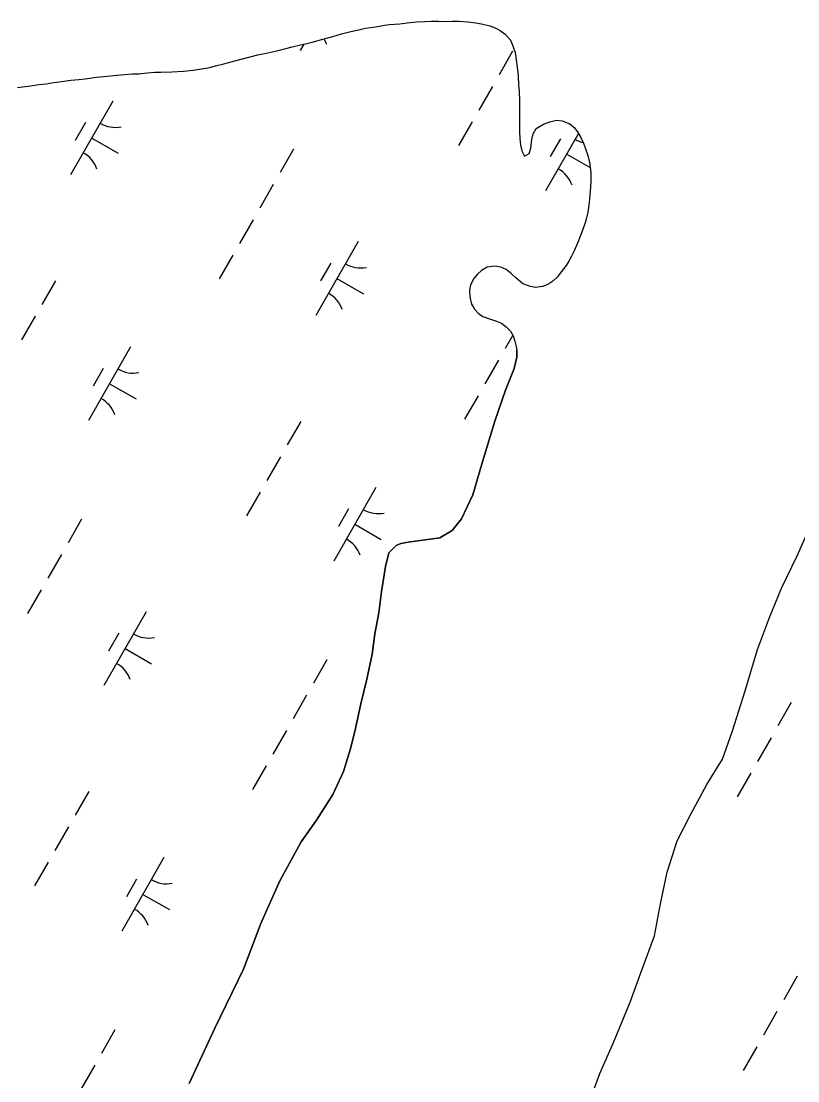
# Model space of a CAD drawing. Extents: x 3930721 to 3950824, y 220441 to 242861.
# Drawn here: x 3936489 to 3936946, y 226313 to 226936 of the extents above; entities that cross this region are included whole.
import ezdxf

# ---------------------------------------------------------------- set-up
doc = ezdxf.new("R2010")
doc.units = 0
doc.layers.add('V-TOPO-SHOR', color=7, linetype='Continuous')
doc.layers.add('V-WETL-SWMP', color=7, linetype='Continuous')

msp = doc.modelspace()

# ---------------------------------------------------------------- linework, layer by layer
at = {"layer": 'V-TOPO-SHOR'}
for points in [[(3936487.22, 226897.34), (3936491.7, 226897.93), (3936494.72, 226898.36), (3936499.63, 226899.05), (3936504.12, 226899.56), (3936507.22, 226900.07), (3936513, 226900.75), (3936518.51, 226901.61), (3936523.17, 226902.03), (3936526.96, 226902.37), (3936533.69, 226903.31), (3936539.89, 226903.99), (3936545.5, 226904.59), (3936550.32, 226904.93), (3936554.89, 226905.26), (3936558.43, 226905.35), (3936563.43, 226905.86), (3936567.99, 226906.28), (3936571.44, 226906.36), (3936577.99, 226906.61), (3936584.72, 226906.95), (3936590.58, 226907.46), (3936595.5, 226908.23), (3936600.24, 226909.17), (3936603.6, 226910.03), (3936608.51, 226911.23), (3936615.07, 226912.95), (3936618.69, 226913.97), (3936623.95, 226915.35), (3936628.6, 226916.46), (3936633.43, 226917.57), (3936638.69, 226918.77), (3936644.99, 226920.23), (3936648.78, 226921.26), (3936653.61, 226922.37), (3936657.32, 226923.23), (3936660.59, 226924), (3936666.8, 226925.72), (3936672.67, 226927.35), (3936677.84, 226928.98), (3936683.27, 226930.35), (3936688.7, 226931.46), (3936691.98, 226932.15), (3936697.75, 226933.09), (3936703.02, 226934.03), (3936706.03, 226934.29), (3936712.07, 226934.8), (3936716.46, 226935.39), (3936721.81, 226935.9), (3936726.72, 226936.24), (3936730.77, 226936.32), (3936734.82, 226936.32), (3936738.96, 226936.23), (3936742.84, 226936.31), (3936746.81, 226936.3), (3936752.06, 226936.04), (3936756.89, 226935.43), (3936760.08, 226934.82), (3936764.99, 226933.6), (3936768.18, 226932.4), (3936771.11, 226930.75), (3936774.03, 226928.68), (3936777.13, 226925.14), (3936778.68, 226921.78), (3936779.88, 226917.81), (3936780.56, 226913.67), (3936781.08, 226909.28), (3936781.67, 226904.28), (3936782.01, 226898.76), (3936782.27, 226895.23), (3936782.43, 226889.19), (3936782.59, 226883.24), (3936782.59, 226878.68), (3936782.58, 226875.31), (3936782.58, 226871), (3936782.75, 226867.21), (3936783.17, 226863.42), (3936783.85, 226860.14), (3936785.49, 226856.95), (3936788.16, 226858.5), (3936789.2, 226861.6), (3936789.81, 226866.77), (3936790.59, 226869.96), (3936792.41, 226873.23), (3936796.64, 226875.81), (3936800.43, 226877.19), (3936804.22, 226878.04), (3936807.67, 226877.78), (3936812.15, 226875.88), (3936814.65, 226873.81), (3936816.71, 226871.3)], [(3936816.71, 226871.3), (3936818.69, 226867.85), (3936820.15, 226864.49), (3936821.35, 226861.3), (3936822.73, 226857.24), (3936823.76, 226853.28), (3936824.52, 226847.24), (3936824.52, 226841.99), (3936824.17, 226836.21), (3936823.47, 226829.75), (3936822.68, 226823.89), (3936821.3, 226818.37), (3936820, 226814.41), (3936818.36, 226810.19), (3936816.8, 226806.05), (3936814.72, 226801.23), (3936813.08, 226798.04), (3936811.53, 226795.11), (3936809.89, 226792.53), (3936807.29, 226789), (3936804.62, 226785.64), (3936802.12, 226783.32), (3936799.27, 226781.42), (3936795.99, 226780.22), (3936792.02, 226779.71), (3936788.92, 226780.23), (3936784.53, 226781.88), (3936780.4, 226785.24), (3936777.64, 226787.83), (3936774.71, 226790.25), (3936771.44, 226791.55), (3936767.91, 226792.15), (3936763.51, 226791.56), (3936760.23, 226789.66), (3936757.73, 226787.43), (3936755.66, 226784.93), (3936753.76, 226781.14), (3936753.06, 226778.04), (3936753.31, 226774.07), (3936754.34, 226769.93), (3936756.06, 226766.83), (3936758.47, 226764.32), (3936760.97, 226762.51), (3936764.85, 226761.13), (3936768.9, 226759.91), (3936771.91, 226758.62), (3936774.76, 226756.54), (3936777.25, 226753.96), (3936778.8, 226751.28), (3936779.83, 226748), (3936780.52, 226744.9), (3936781.01, 226742.7)], [(3936588.2, 226311.41), (3936603.18, 226343.98), (3936620.15, 226378.53), (3936630.39, 226405.53), (3936641.43, 226430.55), (3936654.06, 226453.59), (3936663.15, 226466.31), (3936672.63, 226481.41), (3936678.94, 226494.91), (3936682.87, 226507.62), (3936685.62, 226518.33), (3936689.15, 226534.61), (3936692.67, 226549.29), (3936695.81, 226563.98), (3936697.36, 226575.88), (3936699.71, 226588.18), (3936701.26, 226600.88), (3936703.6, 226615.57), (3936705.57, 226623.5), (3936709.92, 226627.88), (3936712.69, 226629.08), (3936717.05, 226629.88), (3936726.97, 226631.1), (3936735.69, 226632.31), (3936742.82, 226636.69), (3936748.35, 226643.45), (3936755.06, 226657.75), (3936760.56, 226676.41), (3936768.03, 226701.02), (3936774.33, 226719.28), (3936779.45, 226731.99), (3936781.02, 226738.74), (3936781.01, 226742.7)], [(3936822.27, 226296.81), (3936829.8, 226317.17), (3936837.73, 226335.54), (3936847.63, 226359.11), (3936854.76, 226378.67), (3936861.89, 226398.24), (3936865.43, 226417), (3936869.37, 226435.76), (3936875.31, 226454.12), (3936883.24, 226469.7), (3936892.77, 226487.28), (3936901.9, 226502.07), (3936907.84, 226518.84), (3936915.36, 226542.39), (3936922.47, 226566.74), (3936929.6, 226585.52), (3936936.74, 226602.68), (3936945.86, 226621.86), (3936955.38, 226643.03)]]:
    msp.add_lwpolyline(points, dxfattribs=at)
at = {"layer": 'V-WETL-SWMP'}
for p, q in [((3936691.98, 226932.15), (3936697.76, 226933.09)), ((3936697.76, 226933.09), (3936703.02, 226934.03)), ((3936703.02, 226934.03), (3936706.03, 226934.29)), ((3936706.03, 226934.29), (3936712.07, 226934.8)), ((3936712.07, 226934.8), (3936716.46, 226935.39)), ((3936716.46, 226935.39), (3936721.81, 226935.9)), ((3936721.81, 226935.9), (3936726.72, 226936.24)), ((3936726.72, 226936.24), (3936730.77, 226936.32)), ((3936730.77, 226936.32), (3936734.83, 226936.32)), ((3936734.83, 226936.32), (3936738.96, 226936.23)), ((3936738.96, 226936.23), (3936742.84, 226936.31)), ((3936742.84, 226936.31), (3936746.81, 226936.3)), ((3936746.81, 226936.3), (3936752.06, 226936.04)), ((3936752.06, 226936.04), (3936756.89, 226935.43)), ((3936756.89, 226935.43), (3936760.08, 226934.82)), ((3936760.08, 226934.82), (3936764.99, 226933.6)), ((3936764.99, 226933.6), (3936768.18, 226932.39)), ((3936666.8, 226925.72), (3936672.67, 226927.35)), ((3936672.67, 226927.35), (3936677.84, 226928.98)), ((3936677.84, 226928.98), (3936683.27, 226930.35)), ((3936683.27, 226930.35), (3936688.7, 226931.46)), ((3936688.7, 226931.46), (3936691.98, 226932.15)), ((3936768.18, 226932.39), (3936771.11, 226930.75)), ((3936771.11, 226930.75), (3936774.03, 226928.68)), ((3936774.03, 226928.68), (3936777.13, 226925.14)), ((3936638.69, 226918.77), (3936644.99, 226920.23)), ((3936644.99, 226920.23), (3936648.78, 226921.26)), ((3936648.78, 226921.26), (3936653.61, 226922.37)), ((3936655.69, 226922.86), (3936653.55, 226919.11)), ((3936653.61, 226922.37), (3936657.32, 226923.23)), ((3936657.32, 226923.23), (3936660.59, 226924)), ((3936660.59, 226924), (3936666.8, 226925.72)), ((3936777.13, 226925.14), (3936778.68, 226921.78)), ((3936778.68, 226921.78), (3936779.88, 226917.81)), ((3936615.07, 226912.94), (3936618.69, 226913.97)), ((3936618.69, 226913.97), (3936623.95, 226915.35)), ((3936623.95, 226915.35), (3936628.6, 226916.46)), ((3936628.6, 226916.46), (3936633.43, 226917.57)), ((3936633.43, 226917.57), (3936638.69, 226918.77)), ((3936778.47, 226918.67), (3936770.52, 226904.79)), ((3936779.88, 226917.81), (3936780.56, 226913.67)), ((3936590.58, 226907.46), (3936595.49, 226908.23)), ((3936595.49, 226908.23), (3936600.24, 226909.17)), ((3936600.24, 226909.17), (3936603.6, 226910.03)), ((3936603.6, 226910.03), (3936608.51, 226911.23)), ((3936608.51, 226911.23), (3936615.07, 226912.94)), ((3936780.56, 226913.67), (3936781.08, 226909.28)), ((3936781.08, 226909.28), (3936781.67, 226904.28)), ((3936513, 226900.75), (3936518.51, 226901.61)), ((3936518.51, 226901.61), (3936523.17, 226902.03)), ((3936523.17, 226902.03), (3936526.96, 226902.37)), ((3936526.96, 226902.37), (3936533.69, 226903.31)), ((3936533.69, 226903.31), (3936539.89, 226903.99)), ((3936539.89, 226903.99), (3936545.5, 226904.59)), ((3936545.5, 226904.59), (3936550.32, 226904.93)), ((3936550.32, 226904.93), (3936554.89, 226905.26)), ((3936554.89, 226905.26), (3936558.43, 226905.35)), ((3936558.43, 226905.35), (3936563.43, 226905.86)), ((3936563.43, 226905.86), (3936568, 226906.28)), ((3936568, 226906.28), (3936571.44, 226906.36)), ((3936571.44, 226906.36), (3936577.99, 226906.61)), ((3936577.99, 226906.61), (3936584.72, 226906.95)), ((3936584.72, 226906.95), (3936590.58, 226907.46)), ((3936781.67, 226904.28), (3936782.01, 226898.76)), ((3936487.22, 226897.34), (3936491.7, 226897.94)), ((3936491.7, 226897.94), (3936494.72, 226898.36)), ((3936494.72, 226898.36), (3936499.63, 226899.05)), ((3936499.63, 226899.05), (3936504.12, 226899.56)), ((3936504.12, 226899.56), (3936507.22, 226900.07)), ((3936507.22, 226900.07), (3936513, 226900.75)), ((3936766.54, 226897.84), (3936758.59, 226883.96)), ((3936782.01, 226898.76), (3936782.27, 226895.23)), ((3936782.27, 226895.23), (3936782.43, 226889.19)), ((3936543.2, 226889.29), (3936518.35, 226845.9)), ((3936782.43, 226889.19), (3936782.59, 226883.24)), ((3936782.59, 226883.24), (3936782.59, 226878.68)), ((3936527.06, 226876.63), (3936521.1, 226866.22)), ((3936754.61, 226877.02), (3936746.66, 226863.13)), ((3936782.59, 226878.68), (3936782.58, 226875.31)), ((3936796.63, 226875.81), (3936800.43, 226877.19)), ((3936800.43, 226877.19), (3936804.22, 226878.04)), ((3936804.22, 226878.04), (3936807.67, 226877.78)), ((3936807.67, 226877.78), (3936812.15, 226875.88)), ((3936782.58, 226875.31), (3936782.58, 226871)), ((3936782.58, 226871), (3936782.75, 226867.21)), ((3936790.59, 226869.96), (3936792.41, 226873.23)), ((3936792.41, 226873.23), (3936796.63, 226875.81)), ((3936817.28, 226870.31), (3936797.89, 226836.44)), ((3936812.15, 226875.88), (3936814.65, 226873.81)), ((3936814.65, 226873.81), (3936816.71, 226871.3)), ((3936816.71, 226871.3), (3936818.69, 226867.85)), ((3936530.78, 226867.59), (3936546.4, 226858.65)), ((3936782.75, 226867.21), (3936783.17, 226863.42)), ((3936789.2, 226861.6), (3936789.81, 226866.77)), ((3936789.81, 226866.77), (3936790.59, 226869.96)), ((3936806.6, 226867.18), (3936800.63, 226856.76)), ((3936818.69, 226867.85), (3936820.15, 226864.49)), ((3936820.15, 226864.49), (3936821.35, 226861.3)), ((3936649.57, 226861.12), (3936641.62, 226847.24)), ((3936783.17, 226863.42), (3936783.86, 226860.14)), ((3936783.86, 226860.14), (3936785.49, 226856.95)), ((3936785.49, 226856.95), (3936788.16, 226858.5)), ((3936788.16, 226858.5), (3936789.2, 226861.6)), ((3936810.31, 226858.14), (3936824.15, 226850.21)), ((3936821.35, 226861.3), (3936822.73, 226857.24)), ((3936822.73, 226857.24), (3936823.76, 226853.28)), ((3936823.76, 226853.28), (3936824.52, 226847.24)), ((3936824.52, 226847.24), (3936824.52, 226841.99)), ((3936637.64, 226840.29), (3936629.69, 226826.41)), ((3936824.52, 226841.99), (3936824.17, 226836.21)), ((3936824.17, 226836.21), (3936823.47, 226829.75)), ((3936823.47, 226829.75), (3936822.68, 226823.89)), ((3936822.68, 226823.89), (3936821.3, 226818.37)), ((3936625.72, 226819.47), (3936617.76, 226805.58)), ((3936820, 226814.41), (3936818.35, 226810.19)), ((3936821.3, 226818.37), (3936820, 226814.41)), ((3936818.35, 226810.19), (3936816.8, 226806.05)), ((3936687.54, 226806.62), (3936662.69, 226763.23)), ((3936816.8, 226806.05), (3936814.72, 226801.23)), ((3936613.79, 226798.64), (3936605.84, 226784.76)), ((3936813.08, 226798.04), (3936811.53, 226795.11)), ((3936814.72, 226801.23), (3936813.08, 226798.04)), ((3936671.41, 226793.97), (3936665.44, 226783.55)), ((3936760.23, 226789.66), (3936757.73, 226787.43)), ((3936763.51, 226791.56), (3936760.23, 226789.66)), ((3936767.91, 226792.15), (3936763.51, 226791.56)), ((3936771.44, 226791.55), (3936767.91, 226792.15)), ((3936774.71, 226790.25), (3936771.44, 226791.55)), ((3936777.64, 226787.83), (3936774.71, 226790.25)), ((3936809.89, 226792.53), (3936807.29, 226789)), ((3936811.53, 226795.11), (3936809.89, 226792.53)), ((3936509.41, 226783.57), (3936501.46, 226769.68)), ((3936675.12, 226784.93), (3936690.74, 226775.98)), ((3936755.66, 226784.93), (3936753.76, 226781.14)), ((3936757.73, 226787.43), (3936755.66, 226784.93)), ((3936780.4, 226785.24), (3936777.64, 226787.83)), ((3936784.53, 226781.87), (3936780.4, 226785.24)), ((3936802.12, 226783.32), (3936799.27, 226781.42)), ((3936804.62, 226785.64), (3936802.12, 226783.32)), ((3936807.29, 226789), (3936804.62, 226785.64)), ((3936753.76, 226781.14), (3936753.06, 226778.04)), ((3936753.06, 226778.04), (3936753.31, 226774.07)), ((3936788.92, 226780.23), (3936784.53, 226781.87)), ((3936792.02, 226779.71), (3936788.92, 226780.23)), ((3936795.99, 226780.22), (3936792.02, 226779.71)), ((3936799.27, 226781.42), (3936795.99, 226780.22)), ((3936753.31, 226774.07), (3936754.34, 226769.93)), ((3936754.34, 226769.93), (3936756.06, 226766.83)), ((3936756.06, 226766.83), (3936758.47, 226764.32)), ((3936758.47, 226764.32), (3936760.97, 226762.51)), ((3936497.48, 226762.74), (3936489.53, 226748.86)), ((3936760.97, 226762.51), (3936764.85, 226761.13)), ((3936764.85, 226761.13), (3936768.9, 226759.92)), ((3936768.9, 226759.92), (3936771.91, 226758.62)), ((3936771.91, 226758.62), (3936774.75, 226756.54)), ((3936774.75, 226756.54), (3936777.25, 226753.96)), ((3936777.25, 226753.96), (3936778.8, 226751.28)), ((3936778.57, 226751.67), (3936774.03, 226743.74)), ((3936778.8, 226751.28), (3936779.83, 226748)), ((3936779.83, 226748), (3936780.52, 226744.9)), ((3936553.68, 226744.73), (3936528.83, 226701.34)), ((3936780.52, 226744.9), (3936781.01, 226742.7)), ((3936781.01, 226742.7), (3936781.02, 226738.74)), ((3936770.06, 226736.8), (3936762.11, 226722.92)), ((3936781.02, 226738.74), (3936779.45, 226731.99)), ((3936537.54, 226732.08), (3936531.57, 226721.66)), ((3936779.45, 226731.99), (3936774.33, 226719.28)), ((3936541.25, 226723.03), (3936556.87, 226714.09)), ((3936758.13, 226715.97), (3936750.18, 226702.09)), ((3936774.33, 226719.28), (3936768.03, 226701.02)), ((3936653.75, 226700.9), (3936645.8, 226687.02)), ((3936768.03, 226701.02), (3936760.56, 226676.41)), ((3936641.82, 226680.08), (3936633.87, 226666.19)), ((3936760.56, 226676.41), (3936755.06, 226657.75)), ((3936629.9, 226659.25), (3936621.94, 226645.37)), ((3936698.02, 226662.06), (3936673.17, 226618.67)), ((3936755.06, 226657.75), (3936748.35, 226643.45)), ((3936681.88, 226649.41), (3936675.92, 226639)), ((3936524.85, 226643.35), (3936516.9, 226629.47)), ((3936685.59, 226640.37), (3936701.21, 226631.42)), ((3936748.35, 226643.45), (3936742.82, 226636.69)), ((3936742.82, 226636.69), (3936735.69, 226632.31)), ((3936709.92, 226627.88), (3936705.57, 226623.5)), ((3936712.69, 226629.08), (3936709.92, 226627.88)), ((3936717.05, 226629.88), (3936712.69, 226629.08)), ((3936726.97, 226631.1), (3936717.05, 226629.88)), ((3936735.69, 226632.31), (3936726.97, 226631.1)), ((3936512.93, 226622.52), (3936504.97, 226608.64)), ((3936705.57, 226623.5), (3936703.6, 226615.57)), ((3936703.6, 226615.57), (3936701.26, 226600.88)), ((3936501, 226601.7), (3936493.05, 226587.81)), ((3936701.26, 226600.88), (3936699.71, 226588.18)), ((3936562.82, 226588.85), (3936537.98, 226545.46)), ((3936699.71, 226588.18), (3936697.36, 226575.88)), ((3936546.69, 226576.2), (3936540.72, 226565.78)), ((3936697.36, 226575.88), (3936695.81, 226563.98)), ((3936550.4, 226567.16), (3936566.02, 226558.21)), ((3936669.19, 226560.68), (3936661.24, 226546.8)), ((3936695.81, 226563.98), (3936692.68, 226549.29)), ((3936692.68, 226549.29), (3936689.15, 226534.61)), ((3936657.27, 226539.86), (3936649.32, 226525.97)), ((3936689.15, 226534.61), (3936685.62, 226518.33)), ((3936942.43, 226535.57), (3936934.48, 226521.69)), ((3936645.34, 226519.03), (3936637.39, 226505.15)), ((3936685.62, 226518.33), (3936682.87, 226507.62)), ((3936930.51, 226514.74), (3936922.55, 226500.86)), ((3936682.87, 226507.62), (3936678.94, 226494.91)), ((3936633.41, 226498.21), (3936625.46, 226484.32)), ((3936678.94, 226494.91), (3936672.63, 226481.41)), ((3936918.58, 226493.92), (3936910.63, 226480.03)), ((3936529.03, 226483.13), (3936521.08, 226469.25)), ((3936672.63, 226481.41), (3936663.15, 226466.31)), ((3936663.15, 226466.31), (3936654.06, 226453.59)), ((3936517.1, 226462.31), (3936509.15, 226448.42)), ((3936654.06, 226453.59), (3936641.43, 226430.55)), ((3936505.18, 226441.48), (3936497.22, 226427.6)), ((3936573.3, 226444.29), (3936548.45, 226400.91)), ((3936557.16, 226431.64), (3936551.2, 226421.23)), ((3936641.43, 226430.55), (3936630.39, 226405.53)), ((3936560.87, 226422.6), (3936576.49, 226413.65)), ((3936630.39, 226405.53), (3936620.15, 226378.53)), ((3936620.15, 226378.53), (3936603.18, 226343.98)), ((3936945.95, 226374.53), (3936938, 226360.64)), ((3936934.02, 226353.7), (3936926.07, 226339.82)), ((3936544.48, 226342.92), (3936536.52, 226329.03)), ((3936603.18, 226343.98), (3936588.2, 226311.41)), ((3936922.09, 226332.87), (3936914.14, 226318.99)), ((3936532.55, 226322.09), (3936524.6, 226308.21))]:
    msp.add_line(p, q, dxfattribs=at)
msp.add_lwpolyline([(3936822.27, 226296.81), (3936829.8, 226317.17), (3936837.73, 226335.54), (3936847.64, 226359.11), (3936854.76, 226378.67), (3936861.89, 226398.24), (3936865.43, 226417), (3936869.37, 226435.76), (3936875.31, 226454.12), (3936883.24, 226469.7), (3936892.77, 226487.28), (3936901.91, 226502.07), (3936907.84, 226518.84), (3936915.36, 226542.39), (3936922.48, 226566.74), (3936929.61, 226585.51), (3936936.74, 226602.69), (3936945.86, 226621.86), (3936955.38, 226643.03)], dxfattribs=at)
for centre, start, end in [((3936652.45, 226916.72), 19.42788, 31.44069), ((3936544.71, 226891.44), 239.42788, 280.97154), ((3936824.24, 226881.99), 239.42788, 255.98585), ((3936517.26, 226843.5), 19.42788, 60.97154), ((3936796.79, 226834.05), 19.42788, 60.97154), ((3936689.05, 226808.78), 239.42788, 280.97154), ((3936661.6, 226760.84), 19.42788, 60.97154), ((3936555.18, 226746.89), 239.42788, 280.97154), ((3936527.73, 226698.95), 19.42788, 60.97154), ((3936699.53, 226664.22), 239.42788, 280.97154), ((3936672.07, 226616.28), 19.42788, 60.97154), ((3936564.33, 226591.01), 239.42788, 280.97154), ((3936536.88, 226543.07), 19.42788, 60.97154), ((3936574.81, 226446.45), 239.42788, 280.97154), ((3936547.35, 226398.51), 19.42788, 60.97154)]:
    msp.add_arc(centre, 17.62, start, end, dxfattribs=at)

doc.saveas('drawing.dxf')
